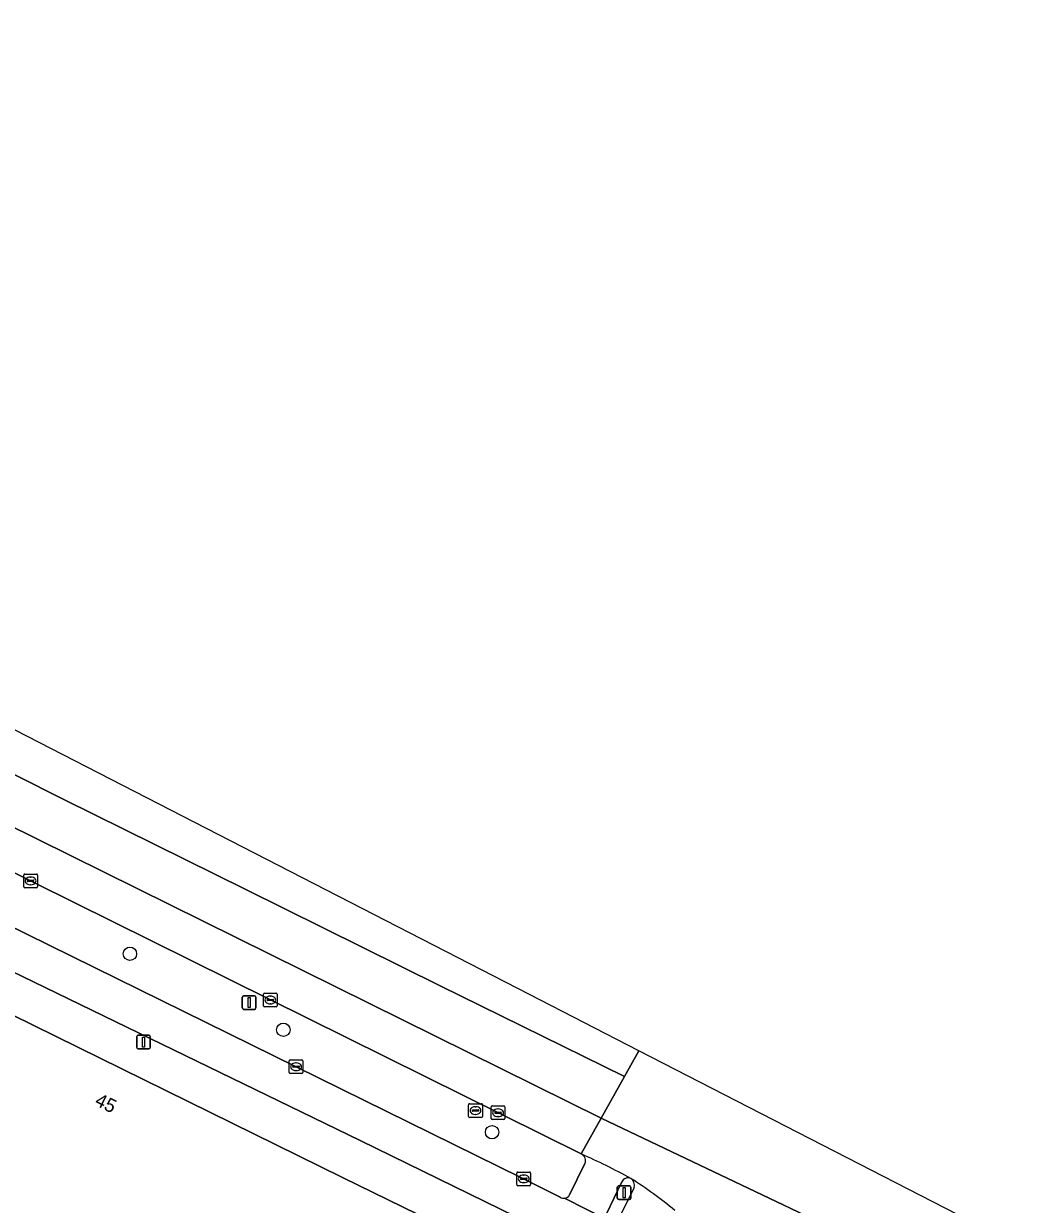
# Model space of a CAD drawing. Extents: x 159217 to 160349, y 381246 to 382172.
# Drawn here: x 160276 to 160348.8, y 382047.9 to 382134.3 of the extents above; entities that cross this region are included whole.
import ezdxf

# ---------------------------------------------------------------- set-up
doc = ezdxf.new("R2010")
doc.units = 0
for name, color, linetype in [('IMGEO_Berm_groen', 7, 'Continuous'), ('IMGEO_Boom', 7, 'Continuous'), ('IMGEO_Fietspad_open', 7, 'Continuous'), ('IMGEO_Kolk', 7, 'Continuous'), ('IMGEO_Lichtmast', 7, 'Continuous'), ('IMGEO_Pand', 7, 'Continuous'), ('IMGEO_Pand_nummerreeks', 7, 'Continuous'), ('IMGEO_Rijbaan_regionaal_gesloten', 7, 'Continuous'), ('IMGEO_Rioolput', 7, 'Continuous'), ('IMGEO_Verkeersbordpaal', 7, 'Continuous'), ('IMGEO_Verkeerseiland_open', 7, 'Continuous'), ('IMGEO_Verkeersregelinstallatiepaal', 7, 'Continuous'), ('IMGEO_Voetpad_open', 7, 'Continuous')]:
    doc.layers.add(name, color=color, linetype=linetype)

msp = doc.modelspace()

# ---------------------------------------------------------------- linework, layer by layer
at = {"layer": 'IMGEO_Berm_groen'}
for points in [[(160256.89, 382077.178), (160259.791, 382075.744), (160312.417, 382049.836), (160315.301, 382048.376)], [(160316.84, 382051.546), (160268.252, 382075.646)], [(160315.989, 382048.56), (160317.109, 382050.846)]]:
    msp.add_lwpolyline(points, dxfattribs=at)
for centre, radius, start, end in [((160316.619, 382051.059), 0.534, 336.4474, 65.59471), ((160315.551, 382048.828), 0.516, 241.07805, 278.28114), ((160315.547, 382048.827), 0.516, 278.6457, 328.80705)]:
    msp.add_arc(centre, radius, start, end, dxfattribs=at)
at = {"layer": 'IMGEO_Boom'}
for centre in [(160283.813, 382066.197), (160295.038, 382060.636), (160310.31, 382053.139)]:
    msp.add_circle(centre, 0.489, dxfattribs=at)
at = {"layer": 'IMGEO_Fietspad_open'}
for points in [[(160315.301, 382048.376), (160312.417, 382049.836), (160259.791, 382075.744), (160256.89, 382077.178)], [(160253.726, 382075.319), (160300.66, 382052.536), (160314.359, 382045.829)], [(160320.708, 382049.076), (160319.583, 382046.814)], [(160318.745, 382046.725), (160315.625, 382048.317)]]:
    msp.add_lwpolyline(points, dxfattribs=at)
for centre, radius, start, end in [((160305.472, 382025.703), 28.34, 50.0128, 58.05747), ((160320.101, 382049.24), 0.629, 344.86771, 54.52582), ((160315.551, 382048.828), 0.516, 241.07805, 278.28114)]:
    msp.add_arc(centre, radius, start, end, dxfattribs=at)
at = {"layer": 'IMGEO_Kolk'}
for p, q in [((160276.036, 382071.109), (160276.036, 382071.961)), ((160276.111, 382072.035), (160276.963, 382072.035)), ((160276.295, 382071.529), (160276.295, 382071.541)), ((160276.733, 382071.492), (160276.335, 382071.492)), ((160276.338, 382071.578), (160276.736, 382071.578)), ((160276.524, 382071.815), (160276.549, 382071.815)), ((160276.779, 382071.541), (160276.779, 382071.529)), ((160277.037, 382071.961), (160277.037, 382071.109)), ((160276.963, 382071.035), (160276.111, 382071.035)), ((160276.547, 382071.255), (160276.522, 382071.255)), ((160293.586, 382062.389), (160293.586, 382063.241)), ((160293.661, 382063.315), (160294.513, 382063.315)), ((160293.845, 382062.809), (160293.845, 382062.821)), ((160294.283, 382062.772), (160293.885, 382062.772)), ((160293.888, 382062.858), (160294.286, 382062.858)), ((160294.074, 382063.095), (160294.099, 382063.095)), ((160294.329, 382062.821), (160294.329, 382062.809)), ((160294.587, 382063.241), (160294.587, 382062.389)), ((160294.513, 382062.315), (160293.661, 382062.315)), ((160294.097, 382062.535), (160294.072, 382062.535)), ((160295.47, 382057.508), (160295.47, 382058.36)), ((160295.545, 382058.434), (160296.397, 382058.434)), ((160296.471, 382058.36), (160296.471, 382057.508)), ((160295.729, 382057.928), (160295.729, 382057.94)), ((160296.167, 382057.891), (160295.769, 382057.891)), ((160295.772, 382057.977), (160296.17, 382057.977)), ((160295.981, 382057.654), (160295.956, 382057.654)), ((160295.958, 382058.214), (160295.983, 382058.214)), ((160296.213, 382057.94), (160296.213, 382057.928)), ((160296.397, 382057.434), (160295.545, 382057.434)), ((160310.252, 382054.137), (160310.252, 382054.989)), ((160310.327, 382055.063), (160311.179, 382055.063)), ((160311.253, 382054.989), (160311.253, 382054.137)), ((160311.179, 382054.063), (160310.327, 382054.063)), ((160310.511, 382054.557), (160310.511, 382054.569)), ((160310.949, 382054.52), (160310.551, 382054.52)), ((160310.554, 382054.606), (160310.952, 382054.606)), ((160310.763, 382054.283), (160310.738, 382054.283)), ((160310.74, 382054.843), (160310.765, 382054.843)), ((160310.995, 382054.569), (160310.995, 382054.557)), ((160312.134, 382049.301), (160312.134, 382050.153)), ((160312.209, 382050.227), (160313.061, 382050.227)), ((160312.393, 382049.721), (160312.393, 382049.733)), ((160312.436, 382049.77), (160312.834, 382049.77)), ((160312.622, 382050.007), (160312.647, 382050.007)), ((160312.877, 382049.733), (160312.877, 382049.721)), ((160313.135, 382050.153), (160313.135, 382049.301)), ((160313.061, 382049.227), (160312.209, 382049.227)), ((160312.831, 382049.684), (160312.433, 382049.684)), ((160312.645, 382049.447), (160312.62, 382049.447))]:
    msp.add_line(p, q, dxfattribs=at)
for points in [[(160276.036, 382071.109), (160276.036, 382071.961)], [(160276.111, 382072.035), (160276.963, 382072.035)], [(160277.037, 382071.961), (160277.037, 382071.109)], [(160276.963, 382071.035), (160276.111, 382071.035)], [(160293.586, 382062.389), (160293.586, 382063.241)], [(160293.661, 382063.315), (160294.513, 382063.315)], [(160294.587, 382063.241), (160294.587, 382062.389)], [(160294.513, 382062.315), (160293.661, 382062.315)], [(160295.47, 382057.508), (160295.47, 382058.36)], [(160295.545, 382058.434), (160296.397, 382058.434)], [(160296.471, 382058.36), (160296.471, 382057.508)], [(160296.397, 382057.434), (160295.545, 382057.434)], [(160310.252, 382054.137), (160310.252, 382054.989)], [(160310.327, 382055.063), (160311.179, 382055.063)], [(160311.253, 382054.989), (160311.253, 382054.137)], [(160311.179, 382054.063), (160310.327, 382054.063)], [(160312.134, 382049.301), (160312.134, 382050.153)], [(160312.209, 382050.227), (160313.061, 382050.227)], [(160313.135, 382050.153), (160313.135, 382049.301)], [(160313.061, 382049.227), (160312.209, 382049.227)]]:
    msp.add_lwpolyline(points, dxfattribs=at)
for centre, radius, start, end in [((160276.113, 382071.959), 0.0765, 91.55205, 178.44795), ((160276.113, 382071.959), 0.0765, 91.55205, 178.44795), ((160276.335, 382071.538), 0.0403, 85.87752, 175.75265), ((160276.332, 382071.528), 0.0366, 178.93798, 274.71019), ((160276.736, 382071.535), 0.043, 264.86636, 352.45326), ((160276.74, 382071.54), 0.0386, 1.73085, 96.63898), ((160276.961, 382071.959), 0.0765, 1.55205, 88.44795), ((160276.961, 382071.959), 0.0765, 1.55205, 88.44795), ((160276.113, 382071.111), 0.0765, 181.55205, 268.44795), ((160276.113, 382071.111), 0.0765, 181.55205, 268.44795), ((160276.961, 382071.111), 0.0765, 271.55205, 358.44795), ((160276.961, 382071.111), 0.0765, 271.55205, 358.44795), ((160293.663, 382063.239), 0.0765, 91.55205, 178.44795), ((160293.663, 382063.239), 0.0765, 91.55205, 178.44795), ((160293.885, 382062.818), 0.0403, 85.87752, 175.75265), ((160293.882, 382062.808), 0.0366, 178.93798, 274.71019), ((160294.286, 382062.815), 0.043, 264.86636, 352.45326), ((160294.29, 382062.82), 0.0386, 1.73085, 96.63898), ((160294.511, 382063.239), 0.0765, 1.55205, 88.44795), ((160294.511, 382063.239), 0.0765, 1.55205, 88.44795), ((160293.663, 382062.391), 0.0765, 181.55205, 268.44795), ((160293.663, 382062.391), 0.0765, 181.55205, 268.44795), ((160294.511, 382062.391), 0.0765, 271.55205, 358.44795), ((160294.511, 382062.391), 0.0765, 271.55205, 358.44795), ((160295.547, 382058.358), 0.0765, 91.55205, 178.44795), ((160295.547, 382058.358), 0.0765, 91.55205, 178.44795), ((160296.395, 382058.358), 0.0765, 1.55205, 88.44795), ((160296.395, 382058.358), 0.0765, 1.55205, 88.44795), ((160295.547, 382057.51), 0.0765, 181.55205, 268.44795), ((160295.547, 382057.51), 0.0765, 181.55205, 268.44795), ((160295.769, 382057.937), 0.0403, 85.87752, 175.75265), ((160295.766, 382057.927), 0.0366, 178.93798, 274.71019), ((160296.17, 382057.934), 0.043, 264.86636, 352.45326), ((160296.174, 382057.939), 0.0386, 1.73085, 96.63898), ((160296.395, 382057.51), 0.0765, 271.55205, 358.44795), ((160296.395, 382057.51), 0.0765, 271.55205, 358.44795), ((160310.329, 382054.987), 0.0765, 91.55205, 178.44795), ((160310.329, 382054.987), 0.0765, 91.55205, 178.44795), ((160311.177, 382054.987), 0.0765, 1.55205, 88.44795), ((160311.177, 382054.987), 0.0765, 1.55205, 88.44795), ((160310.329, 382054.139), 0.0765, 181.55205, 268.44795), ((160310.329, 382054.139), 0.0765, 181.55205, 268.44795), ((160310.551, 382054.566), 0.0403, 85.87752, 175.75265), ((160310.548, 382054.556), 0.0366, 178.93798, 274.71019), ((160310.952, 382054.563), 0.043, 264.86636, 352.45326), ((160310.956, 382054.568), 0.0386, 1.73085, 96.63898), ((160311.177, 382054.139), 0.0765, 271.55205, 358.44795), ((160311.177, 382054.139), 0.0765, 271.55205, 358.44795), ((160312.211, 382050.151), 0.0765, 91.55205, 178.44795), ((160312.211, 382050.151), 0.0765, 91.55205, 178.44795), ((160312.433, 382049.73), 0.0403, 85.87752, 175.75265), ((160312.43, 382049.72), 0.0366, 178.93798, 274.71019), ((160312.834, 382049.727), 0.043, 264.86636, 352.45326), ((160312.838, 382049.732), 0.0386, 1.73085, 96.63898), ((160313.059, 382050.151), 0.0765, 1.55205, 88.44795), ((160313.059, 382050.151), 0.0765, 1.55205, 88.44795), ((160312.211, 382049.303), 0.0765, 181.55205, 268.44795), ((160312.211, 382049.303), 0.0765, 181.55205, 268.44795), ((160313.059, 382049.303), 0.0765, 271.55205, 358.44795), ((160313.059, 382049.303), 0.0765, 271.55205, 358.44795)]:
    msp.add_arc(centre, radius, start, end, dxfattribs=at)
for centre, major_axis, ratio, start_param, end_param in [((160276.523, 382071.535), (-0.387, 0.002), 0.722429, 4.712389, 7.853982), ((160276.548, 382071.535), (-0.39, 0.002), 0.717154, 1.570796, 4.712389), ((160294.073, 382062.815), (-0.387, 0.002), 0.722429, 4.712389, 7.853982), ((160294.098, 382062.815), (-0.39, 0.002), 0.717154, 1.570796, 4.712389), ((160295.957, 382057.934), (-0.387, 0.002), 0.722429, 4.712389, 7.853982), ((160295.982, 382057.934), (-0.39, 0.002), 0.717154, 1.570796, 4.712389), ((160310.739, 382054.563), (-0.387, 0.002), 0.722429, 4.712389, 7.853982), ((160310.764, 382054.563), (-0.39, 0.002), 0.717154, 1.570796, 4.712389), ((160312.621, 382049.727), (-0.387, 0.002), 0.722429, 4.712389, 7.853982), ((160312.646, 382049.727), (-0.39, 0.002), 0.717154, 1.570796, 4.712389)]:
    msp.add_ellipse(centre, major_axis=major_axis, ratio=ratio, start_param=start_param, end_param=end_param, dxfattribs=at)
at = {"layer": 'IMGEO_Lichtmast'}
for p, q in [((160284.311, 382059.332), (160284.311, 382060.132)), ((160284.311, 382060.132), (160284.311, 382059.332)), ((160284.411, 382060.232), (160285.201, 382060.232)), ((160285.201, 382060.232), (160284.411, 382060.232)), ((160285.301, 382060.132), (160285.301, 382059.332)), ((160285.301, 382059.332), (160285.301, 382060.132)), ((160285.201, 382059.232), (160284.411, 382059.232)), ((160284.411, 382059.232), (160285.201, 382059.232))]:
    msp.add_line(p, q, dxfattribs=at)
msp.add_lwpolyline([(160284.731, 382060.107), (160284.881, 382060.107), (160284.881, 382059.357), (160284.731, 382059.357), (160284.731, 382060.107)], dxfattribs=at)
for centre, start, end in [((160284.411, 382060.132), 90, 180), ((160284.411, 382060.132), 90, 180), ((160285.201, 382060.132), 0, 90), ((160285.201, 382060.132), 360, 90), ((160284.411, 382059.332), 180, 270), ((160284.411, 382059.332), 180, 270), ((160285.201, 382059.332), 270, 0), ((160285.201, 382059.332), 270, 0)]:
    msp.add_arc(centre, 0.1, start, end, dxfattribs=at)
at = {"layer": 'IMGEO_Pand'}
msp.add_lwpolyline([(160312.584, 382043.36), (160299.362, 382049.833), (160254.125, 382072.109), (160251.863, 382067.479), (160258.484, 382064.296), (160256.031, 382059.248), (160249.382, 382062.43), (160246.663, 382056.903), (160276.024, 382042.417), (160279.111, 382040.894), (160279.523, 382040.691), (160280.178, 382042.019), (160305.63, 382029.445), (160305.022, 382028.184), (160311.74, 382024.945), (160314.558, 382030.651), (160317.288, 382036.188), (160317.304, 382036.313), (160314.359, 382037.763), (160311.198, 382039.328), (160312.6, 382042.183), (160312.88, 382042.754), (160313.063, 382043.126)], close=True, dxfattribs=at)
at = {"layer": 'IMGEO_Rijbaan_regionaal_gesloten'}
for points in [[(160321.049, 382059.101), (160313.044, 382063.216), (160253.508, 382093.818), (160233.186, 382103.93), (160183.331, 382128.738), (160164.823, 382134.271)], [(160253.626, 382085.842), (160255.33, 382085.369), (160262.484, 382081.79), (160318.298, 382054.163), (160319.994, 382057.206), (160306.515, 382063.845), (160292.286, 382070.901), (160278.973, 382077.493), (160271.827, 382081.072), (160264.779, 382084.572), (160257.755, 382088.198), (160254.292, 382090.141), (160247.394, 382094.04), (160239.951, 382098.449), (160232.922, 382102.423), (160225.796, 382106.077), (160200.908, 382118.411), (160190.199, 382123.547)], [(160190.199, 382123.547), (160200.908, 382118.411), (160225.796, 382106.077), (160232.922, 382102.423), (160239.951, 382098.449), (160247.394, 382094.04), (160254.292, 382090.141), (160257.755, 382088.198), (160264.779, 382084.572), (160271.827, 382081.072), (160278.973, 382077.493), (160292.286, 382070.901), (160306.515, 382063.845), (160319.994, 382057.206), (160321.049, 382059.101)], [(160268.252, 382075.646), (160316.84, 382051.546), (160318.298, 382054.163), (160262.484, 382081.79), (160255.33, 382085.369)], [(160321.049, 382059.101), (160319.994, 382057.206), (160318.298, 382054.163), (160345.551, 382041.187), (160348.831, 382044.821), (160321.049, 382059.101)], [(160345.551, 382041.187), (160318.298, 382054.163), (160316.84, 382051.546)]]:
    msp.add_lwpolyline(points, dxfattribs=at)
for centre, radius, start, end in [((160299.325, 382011.583), 43.633, 61.01853, 66.33274), ((160305.472, 382025.703), 28.34, 50.0128, 58.05747)]:
    msp.add_arc(centre, radius, start, end, dxfattribs=at)
at = {"layer": 'IMGEO_Rioolput'}
for p, q in [((160308.6, 382054.3), (160308.6, 382055.152)), ((160308.675, 382055.226), (160309.527, 382055.226)), ((160309.088, 382055.006), (160309.113, 382055.006)), ((160309.601, 382055.152), (160309.601, 382054.3)), ((160309.527, 382054.226), (160308.675, 382054.226)), ((160308.859, 382054.72), (160308.859, 382054.732)), ((160309.297, 382054.683), (160308.899, 382054.683)), ((160308.902, 382054.769), (160309.3, 382054.769)), ((160309.111, 382054.446), (160309.086, 382054.446)), ((160309.343, 382054.732), (160309.343, 382054.72))]:
    msp.add_line(p, q, dxfattribs=at)
for points in [[(160308.6, 382054.3), (160308.6, 382055.152)], [(160308.675, 382055.226), (160309.527, 382055.226)], [(160309.601, 382055.152), (160309.601, 382054.3)], [(160309.527, 382054.226), (160308.675, 382054.226)]]:
    msp.add_lwpolyline(points, dxfattribs=at)
for centre, radius, start, end in [((160308.677, 382055.15), 0.0765, 91.55205, 178.44795), ((160308.677, 382055.15), 0.0765, 91.55205, 178.44795), ((160309.525, 382055.15), 0.0765, 1.55205, 88.44795), ((160309.525, 382055.15), 0.0765, 1.55205, 88.44795), ((160308.677, 382054.302), 0.0765, 181.55205, 268.44795), ((160308.677, 382054.302), 0.0765, 181.55205, 268.44795), ((160308.899, 382054.729), 0.0403, 85.87752, 175.75265), ((160308.896, 382054.719), 0.0366, 178.93798, 274.71019), ((160309.3, 382054.726), 0.043, 264.86636, 352.45326), ((160309.304, 382054.731), 0.0386, 1.73085, 96.63898), ((160309.525, 382054.302), 0.0765, 271.55205, 358.44795), ((160309.525, 382054.302), 0.0765, 271.55205, 358.44795)]:
    msp.add_arc(centre, radius, start, end, dxfattribs=at)
for centre, major_axis, ratio, start_param, end_param in [((160309.087, 382054.726), (-0.387, 0.002), 0.722429, 4.712389, 7.853982), ((160309.112, 382054.726), (-0.39, 0.002), 0.717154, 1.570796, 4.712389)]:
    msp.add_ellipse(centre, major_axis=major_axis, ratio=ratio, start_param=start_param, end_param=end_param, dxfattribs=at)
at = {"layer": 'IMGEO_Verkeersbordpaal'}
for p, q in [((160292.033, 382062.232), (160292.033, 382063.032)), ((160292.033, 382063.032), (160292.033, 382062.232)), ((160292.133, 382063.132), (160292.923, 382063.132)), ((160292.923, 382063.132), (160292.133, 382063.132)), ((160293.023, 382063.032), (160293.023, 382062.232)), ((160293.023, 382062.232), (160293.023, 382063.032)), ((160292.923, 382062.132), (160292.133, 382062.132)), ((160292.133, 382062.132), (160292.923, 382062.132))]:
    msp.add_line(p, q, dxfattribs=at)
msp.add_lwpolyline([(160292.453, 382063.007), (160292.603, 382063.007), (160292.603, 382062.257), (160292.453, 382062.257), (160292.453, 382063.007)], dxfattribs=at)
for centre, start, end in [((160292.133, 382063.032), 90, 180), ((160292.133, 382063.032), 90, 180), ((160292.923, 382063.032), 0, 90), ((160292.923, 382063.032), 360, 90), ((160292.133, 382062.232), 180, 270), ((160292.133, 382062.232), 180, 270), ((160292.923, 382062.232), 270, 0), ((160292.923, 382062.232), 270, 0)]:
    msp.add_arc(centre, 0.1, start, end, dxfattribs=at)
at = {"layer": 'IMGEO_Verkeerseiland_open'}
for points in [[(160319.799, 382049.5), (160318.682, 382047.162)], [(160319.583, 382046.814), (160320.708, 382049.076)]]:
    msp.add_lwpolyline(points, dxfattribs=at)
for centre, radius, start, end in [((160320.259, 382049.292), 0.504, 65.70311, 155.69114), ((160320.101, 382049.24), 0.629, 344.86771, 54.52582)]:
    msp.add_arc(centre, radius, start, end, dxfattribs=at)
at = {"layer": 'IMGEO_Verkeersregelinstallatiepaal'}
for p, q in [((160319.48, 382048.307), (160319.48, 382049.107)), ((160319.48, 382049.107), (160319.48, 382048.307)), ((160319.58, 382049.207), (160320.37, 382049.207)), ((160320.37, 382049.207), (160319.58, 382049.207)), ((160320.47, 382049.107), (160320.47, 382048.307)), ((160320.47, 382048.307), (160320.47, 382049.107)), ((160320.37, 382048.207), (160319.58, 382048.207)), ((160319.58, 382048.207), (160320.37, 382048.207))]:
    msp.add_line(p, q, dxfattribs=at)
msp.add_lwpolyline([(160319.9, 382049.082), (160320.05, 382049.082), (160320.05, 382048.332), (160319.9, 382048.332), (160319.9, 382049.082)], dxfattribs=at)
for centre, start, end in [((160319.58, 382049.107), 90, 180), ((160319.58, 382049.107), 90, 180), ((160320.37, 382049.107), 0, 90), ((160320.37, 382049.107), 360, 90), ((160319.58, 382048.307), 180, 270), ((160319.58, 382048.307), 180, 270), ((160320.37, 382048.307), 270, 0), ((160320.37, 382048.307), 270, 0)]:
    msp.add_arc(centre, 0.1, start, end, dxfattribs=at)
at = {"layer": 'IMGEO_Voetpad_open'}
for points in [[(160248.008, 382074.603), (160249.362, 382074.051), (160249.685, 382074.214), (160251.572, 382073.301), (160251.51, 382073.175), (160254.125, 382072.109), (160299.362, 382049.833), (160312.584, 382043.36), (160314.359, 382045.829), (160300.66, 382052.536), (160253.726, 382075.319)], [(160317.109, 382050.846), (160315.989, 382048.56)], [(160318.682, 382047.162), (160319.799, 382049.5)], [(160315.625, 382048.317), (160318.745, 382046.725)]]:
    msp.add_lwpolyline(points, dxfattribs=at)
for centre, radius, start, end in [((160299.325, 382011.583), 43.633, 61.01853, 66.33274), ((160316.619, 382051.059), 0.534, 336.4474, 65.59471), ((160320.259, 382049.292), 0.504, 65.70311, 155.69114), ((160315.547, 382048.827), 0.516, 278.6457, 328.80705)]:
    msp.add_arc(centre, radius, start, end, dxfattribs=at)

# ---------------------------------------------------------------- texts
at = {"layer": 'IMGEO_Pand_nummerreeks'}
msp.add_text('45', height=1, rotation=333.81294, dxfattribs=at).set_placement((160281.168, 382055.155))

doc.saveas('drawing.dxf')
